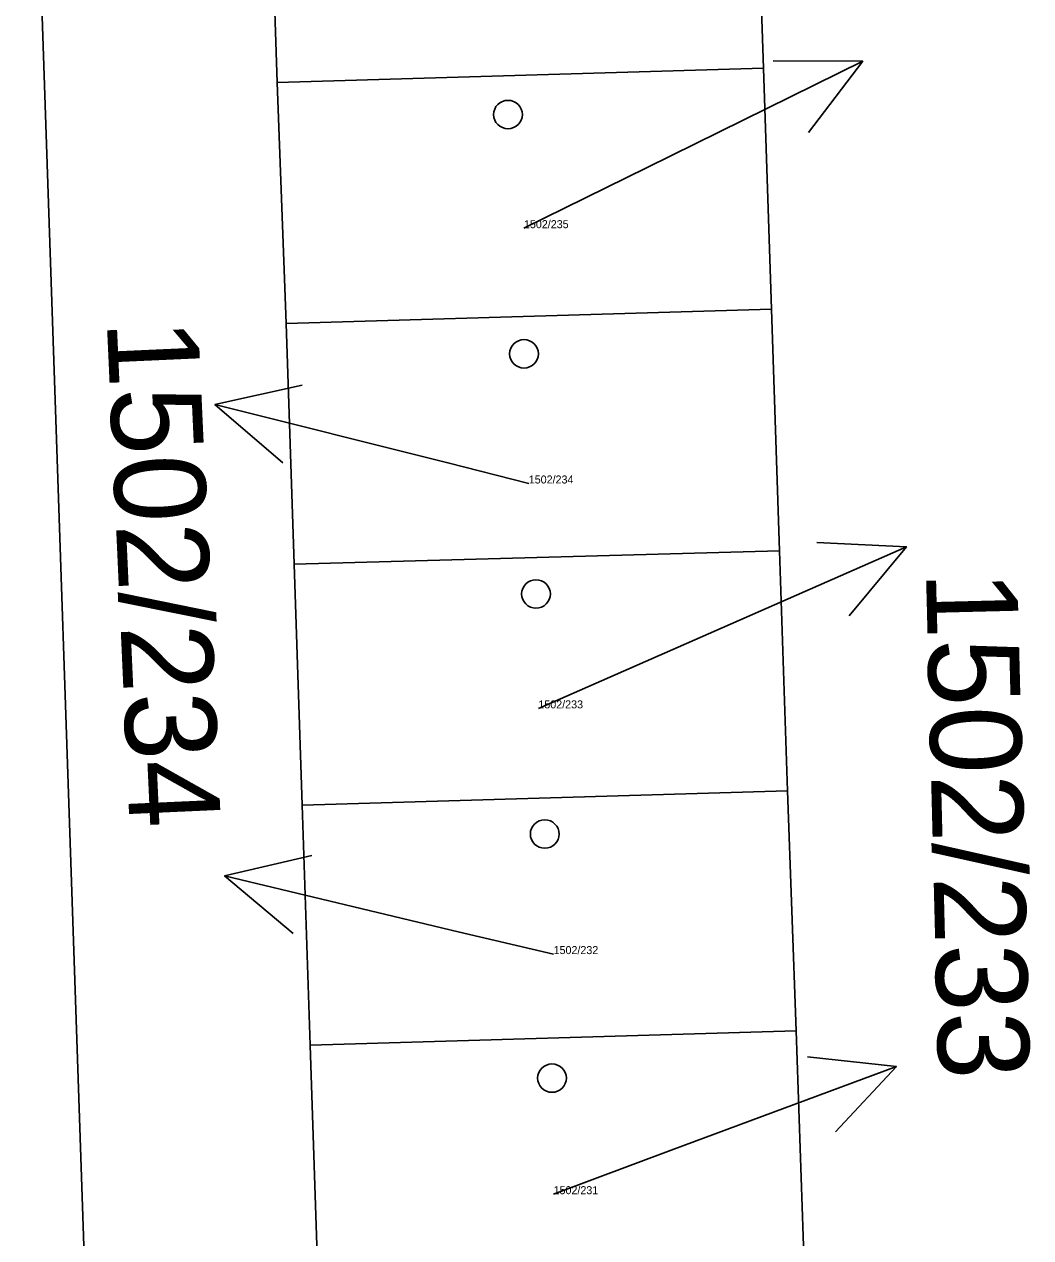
# Model space of a CAD drawing. Extents: x -737240 to -735272, y -1119606 to -1117878.
# Drawn here: x -736291.69 to -736279.12, y -1118202.96 to -1118187.8 of the extents above; entities that cross this region are included whole.
import ezdxf

# ---------------------------------------------------------------- set-up
doc = ezdxf.new("R2010")
doc.units = 0
for name, color, linetype in [('Level 1', 7, 'Continuous'), ('Level 16', 7, 'Continuous'), ('Level 19', 7, 'Continuous'), ('Level 25', 7, 'Continuous')]:
    doc.layers.add(name, color=color, linetype=linetype)

msp = doc.modelspace()

# ---------------------------------------------------------------- linework, layer by layer
at = {"layer": 'Level 1'}
for p, q in [((-736291.69, -1118181.15), (-736290.5, -1118216.12)), ((-736288.53, -1118188.53), (-736282.46, -1118188.35)), ((-736282.36, -1118191.36), (-736282.46, -1118188.35)), ((-736288.53, -1118188.53), (-736288.42, -1118191.54)), ((-736288.42, -1118191.54), (-736282.36, -1118191.36)), ((-736282.26, -1118194.38), (-736282.36, -1118191.36)), ((-736288.42, -1118191.54), (-736288.32, -1118194.55)), ((-736288.32, -1118194.55), (-736282.26, -1118194.38)), ((-736282.16, -1118197.38), (-736282.26, -1118194.38)), ((-736288.32, -1118194.55), (-736288.22, -1118197.56)), ((-736288.22, -1118197.56), (-736282.16, -1118197.38)), ((-736282.05, -1118200.38), (-736282.16, -1118197.38)), ((-736288.22, -1118197.56), (-736288.12, -1118200.56)), ((-736288.12, -1118200.56), (-736282.05, -1118200.38)), ((-736281.95, -1118203.38), (-736282.05, -1118200.38)), ((-736288.12, -1118200.56), (-736288.02, -1118203.57))]:
    msp.add_line(p, q, dxfattribs=at)
msp.add_lwpolyline([(-736282.46, -1118188.35), (-736282.57, -1118185.03), (-736288.64, -1118185.24), (-736288.53, -1118188.53)], dxfattribs=at)
at = {"layer": 'Level 16'}
for points in [[(-736285.45, -1118190.35), (-736283.91, -1118189.59), (-736281.219, -1118188.264)], [(-736282.337, -1118188.257), (-736281.219, -1118188.264), (-736281.895, -1118189.154)], [(-736288.462, -1118193.28), (-736289.31, -1118192.552), (-736288.219, -1118192.31)], [(-736285.39, -1118193.54), (-736286.4, -1118193.28), (-736289.31, -1118192.552)], [(-736285.27, -1118196.35), (-736283.42, -1118195.54), (-736280.674, -1118194.331)], [(-736281.791, -1118194.277), (-736280.674, -1118194.331), (-736281.388, -1118195.192)], [(-736288.331, -1118199.162), (-736289.188, -1118198.443), (-736288.099, -1118198.189)], [(-736285.08, -1118199.42), (-736286.27, -1118199.14), (-736289.188, -1118198.443)], [(-736281.909, -1118200.705), (-736280.798, -1118200.825), (-736281.561, -1118201.642)], [(-736285.08, -1118202.42), (-736283.61, -1118201.87), (-736280.798, -1118200.825)]]:
    msp.add_lwpolyline(points, dxfattribs=at)
at = {"layer": 'Level 25'}
for centre in [(-736285.65, -1118188.93), (-736285.45, -1118191.92), (-736285.3, -1118194.92), (-736285.19, -1118197.92), (-736285.1, -1118200.97)]:
    msp.add_ellipse(centre, major_axis=(0.18, 0), ratio=0.984808, dxfattribs=at)

# ---------------------------------------------------------------- texts
at = {"layer": 'Level 16'}
for s, rotation, p in [('1502/234', 272.589, (-736290.66, -1118191.51)), ('1502/233', 271.4279, (-736280.43, -1118194.64))]:
    msp.add_text(s, height=1.14, rotation=rotation, dxfattribs=at).set_placement(p)
at = {"layer": 'Level 19'}
for s, p in [('1502/235', (-736285.45, -1118190.35)), ('1502/234', (-736285.39, -1118193.54)), ('1502/233', (-736285.27, -1118196.35)), ('1502/232', (-736285.08, -1118199.42)), ('1502/231', (-736285.08, -1118202.42))]:
    msp.add_text(s, height=0.1, dxfattribs=at).set_placement(p)

doc.saveas('drawing.dxf')
